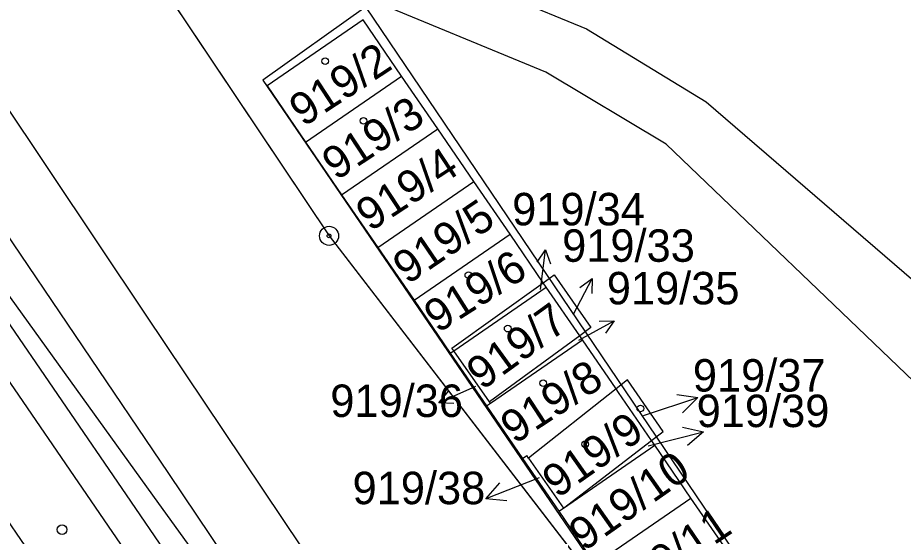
# Model space of a CAD drawing. Extents: x -469926 to -462499, y -1098642 to -1092733.
# Drawn here: x -465801.86 to -465755.47, y -1094490.04 to -1094462.87 of the extents above; entities that cross this region are included whole.
import ezdxf

# ---------------------------------------------------------------- set-up
doc = ezdxf.new("R2010")
doc.units = 0
for name, color, linetype in [('Vrstva 1', 7, 'Continuous'), ('Vrstva 10', 7, 'Continuous'), ('Vrstva 14', 7, 'Continuous'), ('Vrstva 16', 7, 'Continuous'), ('Vrstva 24', 7, 'Continuous'), ('Vrstva 25', 7, 'Continuous'), ('Vrstva 50', 7, 'Continuous'), ('Vrstva 6', 7, 'Continuous'), ('Vrstva 60', 7, 'Continuous'), ('Vrstva 62', 7, 'Continuous')]:
    doc.layers.add(name, color=color, linetype=linetype)

msp = doc.modelspace()

# ---------------------------------------------------------------- linework, layer by layer
at = {"layer": 'Vrstva 1'}
for p, q in [((-465793, -1094454.82), (-465772.06, -1094463.45)), ((-465793, -1094454.82), (-465772.06, -1094463.45)), ((-465797.09, -1094457.05), (-465785.55, -1094474.3)), ((-465797.09, -1094457.05), (-465785.55, -1094474.3)), ((-465774.2, -1094465.72), (-465795.12, -1094457.07)), ((-465774.2, -1094465.72), (-465795.12, -1094457.07)), ((-465783.77, -1094462.99), (-465788.8, -1094466.44)), ((-465783.77, -1094462.99), (-465788.8, -1094466.44)), ((-465781.75, -1094465.93), (-465783.77, -1094462.99)), ((-465781.75, -1094465.93), (-465783.77, -1094462.99)), ((-465772.06, -1094463.45), (-465765.8, -1094467.28)), ((-465772.06, -1094463.45), (-465765.8, -1094467.28)), ((-465786.78, -1094469.39), (-465781.75, -1094465.93)), ((-465786.78, -1094469.39), (-465781.75, -1094465.93)), ((-465779.85, -1094468.7), (-465781.75, -1094465.93)), ((-465779.85, -1094468.7), (-465781.75, -1094465.93)), ((-465767.89, -1094469.49), (-465774.2, -1094465.72)), ((-465767.89, -1094469.49), (-465774.2, -1094465.72)), ((-465788.8, -1094466.44), (-465786.78, -1094469.39)), ((-465788.8, -1094466.44), (-465786.78, -1094469.39)), ((-465765.8, -1094467.28), (-465754.41, -1094477.09)), ((-465765.8, -1094467.28), (-465754.41, -1094477.09)), ((-465784.89, -1094472.15), (-465779.85, -1094468.7)), ((-465784.89, -1094472.15), (-465779.85, -1094468.7)), ((-465777.96, -1094471.46), (-465779.85, -1094468.7)), ((-465777.96, -1094471.46), (-465779.85, -1094468.7)), ((-465786.78, -1094469.39), (-465784.89, -1094472.15)), ((-465786.78, -1094469.39), (-465784.89, -1094472.15)), ((-465754.92, -1094481.93), (-465767.89, -1094469.49)), ((-465754.92, -1094481.93), (-465767.89, -1094469.49)), ((-465782.99, -1094474.91), (-465777.96, -1094471.46)), ((-465782.99, -1094474.91), (-465777.96, -1094471.46)), ((-465776.06, -1094474.22), (-465777.96, -1094471.46)), ((-465776.06, -1094474.22), (-465777.96, -1094471.46)), ((-465784.89, -1094472.15), (-465782.99, -1094474.91)), ((-465784.89, -1094472.15), (-465782.99, -1094474.91)), ((-465785.55, -1094474.3), (-465749.32, -1094521.35)), ((-465785.55, -1094474.3), (-465749.32, -1094521.35)), ((-465781.09, -1094477.67), (-465776.06, -1094474.22)), ((-465781.09, -1094477.67), (-465776.06, -1094474.22)), ((-465774.33, -1094476.76), (-465776.06, -1094474.22)), ((-465774.33, -1094476.76), (-465776.06, -1094474.22)), ((-465782.99, -1094474.91), (-465781.09, -1094477.67)), ((-465782.99, -1094474.91), (-465781.09, -1094477.67)), ((-465774.33, -1094476.76), (-465773.75, -1094476.34)), ((-465774.33, -1094476.76), (-465773.75, -1094476.34)), ((-465773.75, -1094476.34), (-465771.83, -1094479.11)), ((-465773.75, -1094476.34), (-465771.83, -1094479.11)), ((-465779.11, -1094480.19), (-465774.33, -1094476.76)), ((-465779.11, -1094480.19), (-465774.33, -1094476.76)), ((-465779.02, -1094480.32), (-465774.17, -1094476.99)), ((-465779.02, -1094480.32), (-465774.17, -1094476.99)), ((-465774.17, -1094476.99), (-465774.33, -1094476.76)), ((-465774.17, -1094476.99), (-465774.33, -1094476.76)), ((-465772.41, -1094479.54), (-465774.17, -1094476.99)), ((-465772.41, -1094479.54), (-465774.17, -1094476.99)), ((-465781.09, -1094477.67), (-465779.2, -1094480.44)), ((-465781.09, -1094477.67), (-465779.2, -1094480.44)), ((-465771.83, -1094479.11), (-465772.41, -1094479.54)), ((-465771.83, -1094479.11), (-465772.41, -1094479.54)), ((-465772.41, -1094479.54), (-465777.15, -1094483)), ((-465772.41, -1094479.54), (-465777.15, -1094483)), ((-465777.1, -1094483.07), (-465772.27, -1094479.75)), ((-465777.1, -1094483.07), (-465772.27, -1094479.75)), ((-465772.27, -1094479.75), (-465772.41, -1094479.54)), ((-465772.27, -1094479.75), (-465772.41, -1094479.54)), ((-465770.51, -1094482.31), (-465772.27, -1094479.75)), ((-465770.51, -1094482.31), (-465772.27, -1094479.75)), ((-465779.2, -1094480.44), (-465779.02, -1094480.32)), ((-465779.2, -1094480.44), (-465779.02, -1094480.32)), ((-465779.2, -1094480.44), (-465777.3, -1094483.2)), ((-465779.2, -1094480.44), (-465777.3, -1094483.2)), ((-465779.02, -1094480.32), (-465779.11, -1094480.19)), ((-465779.02, -1094480.32), (-465779.11, -1094480.19)), ((-465777.15, -1094483), (-465779.02, -1094480.32)), ((-465777.15, -1094483), (-465779.02, -1094480.32)), ((-465769.92, -1094481.85), (-465770.51, -1094482.31)), ((-465769.92, -1094481.85), (-465770.51, -1094482.31)), ((-465768.04, -1094484.55), (-465769.92, -1094481.85)), ((-465768.04, -1094484.55), (-465769.92, -1094481.85)), ((-465770.51, -1094482.31), (-465775.1, -1094485.94)), ((-465770.51, -1094482.31), (-465775.1, -1094485.94)), ((-465770.38, -1094482.51), (-465770.51, -1094482.31)), ((-465770.38, -1094482.51), (-465770.51, -1094482.31)), ((-465768.66, -1094485.02), (-465770.38, -1094482.51)), ((-465768.66, -1094485.02), (-465770.38, -1094482.51)), ((-465777.3, -1094483.2), (-465777.1, -1094483.07)), ((-465777.3, -1094483.2), (-465777.1, -1094483.07)), ((-465777.3, -1094483.2), (-465775.41, -1094485.96)), ((-465777.3, -1094483.2), (-465775.41, -1094485.96)), ((-465777.1, -1094483.07), (-465777.15, -1094483)), ((-465777.1, -1094483.07), (-465777.15, -1094483)), ((-465768.66, -1094485.02), (-465768.04, -1094484.55)), ((-465768.66, -1094485.02), (-465768.04, -1094484.55)), ((-465773.27, -1094488.56), (-465768.66, -1094485.02)), ((-465773.27, -1094488.56), (-465768.66, -1094485.02)), ((-465768.48, -1094485.27), (-465768.66, -1094485.02)), ((-465768.48, -1094485.27), (-465768.66, -1094485.02)), ((-465773.27, -1094488.56), (-465768.48, -1094485.27)), ((-465773.27, -1094488.56), (-465768.48, -1094485.27)), ((-465766.59, -1094488.04), (-465768.48, -1094485.27)), ((-465766.59, -1094488.04), (-465768.48, -1094485.27)), ((-465775.41, -1094485.96), (-465775.19, -1094485.81)), ((-465775.41, -1094485.96), (-465775.19, -1094485.81)), ((-465775.41, -1094485.96), (-465773.51, -1094488.73)), ((-465775.41, -1094485.96), (-465773.51, -1094488.73)), ((-465775.1, -1094485.94), (-465775.19, -1094485.81)), ((-465775.1, -1094485.94), (-465775.19, -1094485.81)), ((-465775.1, -1094485.94), (-465773.27, -1094488.56)), ((-465775.1, -1094485.94), (-465773.27, -1094488.56)), ((-465771.62, -1094491.49), (-465766.59, -1094488.04)), ((-465771.62, -1094491.49), (-465766.59, -1094488.04)), ((-465764.56, -1094490.99), (-465766.59, -1094488.04)), ((-465764.56, -1094490.99), (-465766.59, -1094488.04)), ((-465773.51, -1094488.73), (-465773.27, -1094488.56)), ((-465773.51, -1094488.73), (-465773.27, -1094488.56)), ((-465773.51, -1094488.73), (-465771.62, -1094491.49)), ((-465773.51, -1094488.73), (-465771.62, -1094491.49))]:
    msp.add_line(p, q, dxfattribs=at)
at = {"layer": 'Vrstva 10'}
msp.add_lwpolyline([(-465818.02, -1094425.82), (-465816.15, -1094428.54), (-465816.15, -1094428.54), (-465816.15, -1094428.54), (-465816.15, -1094428.54), (-465797.09, -1094457.05), (-465785.55, -1094474.3), (-465785.55, -1094474.3), (-465749.32, -1094521.35)], dxfattribs=at)
at = {"layer": 'Vrstva 14'}
msp.add_circle((-465799.539, -1094489.693), 0.25, dxfattribs=at)
msp.add_circle((-465799.539, -1094489.693), 0.25, dxfattribs=at)
at = {"layer": 'Vrstva 16'}
for p, q in [((-465774.47, -1094477.11), (-465774.204, -1094475.027)), ((-465774.47, -1094477.11), (-465774.204, -1094475.027)), ((-465772.75, -1094478.4), (-465771.769, -1094476.543)), ((-465772.75, -1094478.4), (-465771.769, -1094476.543)), ((-465772.46, -1094479.76), (-465770.62, -1094478.748)), ((-465772.46, -1094479.76), (-465770.62, -1094478.748)), ((-465777.87, -1094482.2), (-465779.793, -1094483.043)), ((-465777.87, -1094482.2), (-465779.793, -1094483.043)), ((-465769.08, -1094483.72), (-465766.232, -1094482.777)), ((-465769.08, -1094483.72), (-465766.232, -1094482.777)), ((-465768.84, -1094485.3), (-465765.932, -1094484.562)), ((-465768.84, -1094485.3), (-465765.932, -1094484.562)), ((-465774.55, -1094486.98), (-465777.342, -1094488.076)), ((-465774.55, -1094486.98), (-465777.342, -1094488.076))]:
    msp.add_line(p, q, dxfattribs=at)
for points in [[(-465774.64, -1094475.677), (-465774.204, -1094475.027), (-465773.945, -1094475.766)], [(-465774.64, -1094475.677), (-465774.204, -1094475.027), (-465773.945, -1094475.766)], [(-465772.405, -1094476.999), (-465771.769, -1094476.543), (-465771.786, -1094477.326)], [(-465772.405, -1094476.999), (-465771.769, -1094476.543), (-465771.786, -1094477.326)], [(-465771.402, -1094478.779), (-465770.62, -1094478.748), (-465771.065, -1094479.392)], [(-465771.402, -1094478.779), (-465770.62, -1094478.748), (-465771.065, -1094479.392)], [(-465779.012, -1094483.083), (-465779.793, -1094483.043), (-465779.293, -1094482.442)], [(-465779.012, -1094483.083), (-465779.793, -1094483.043), (-465779.293, -1094482.442)], [(-465767.338, -1094482.617), (-465766.232, -1094482.777), (-465767.024, -1094483.566)], [(-465767.338, -1094482.617), (-465766.232, -1094482.777), (-465767.024, -1094483.566)], [(-465767.025, -1094484.323), (-465765.932, -1094484.562), (-465766.778, -1094485.292)], [(-465767.025, -1094484.323), (-465765.932, -1094484.562), (-465766.778, -1094485.292)], [(-465776.229, -1094488.176), (-465777.342, -1094488.076), (-465776.594, -1094487.246)], [(-465776.229, -1094488.176), (-465777.342, -1094488.076), (-465776.594, -1094487.246)]]:
    msp.add_lwpolyline(points, dxfattribs=at)
at = {"layer": 'Vrstva 24'}
for radius in [0.5, 0.5, 0.1, 0.1]:
    msp.add_circle((-465785.55, -1094474.3), radius, dxfattribs=at)
at = {"layer": 'Vrstva 25'}
for centre in [(-465785.75, -1094465.15), (-465785.75, -1094465.15), (-465783.75, -1094468.27), (-465783.75, -1094468.27), (-465778.25, -1094476.36), (-465778.25, -1094476.36), (-465776.19, -1094479.16), (-465776.19, -1094479.16), (-465774.33, -1094482.02), (-465774.33, -1094482.02), (-465769.24, -1094483.35), (-465769.24, -1094483.35), (-465772.13, -1094485.22), (-465772.13, -1094485.22)]:
    msp.add_circle(centre, 0.175, dxfattribs=at)
at = {"layer": 'Vrstva 6'}
for p, q in [((-465804.145, -1094479.272), (-465797.797, -1094488.52)), ((-465804.145, -1094479.272), (-465797.797, -1094488.52)), ((-465807.645, -1094481.574), (-465801.225, -1094490.924)), ((-465797.797, -1094488.52), (-465784.757, -1094507.515)), ((-465797.797, -1094488.52), (-465784.757, -1094507.515))]:
    msp.add_line(p, q, dxfattribs=at)
at = {"layer": 'Vrstva 60'}
msp.add_line((-465807.645, -1094481.574), (-465801.225, -1094490.924), dxfattribs=at)
at = {"layer": 'Vrstva 62'}
for p, q in [((-465793.95, -1094486.76), (-465806.5, -1094468.21)), ((-465793.95, -1094486.76), (-465806.5, -1094468.21)), ((-465807.18, -1094471.81), (-465796.185, -1094487.865)), ((-465807.18, -1094471.81), (-465796.185, -1094487.865)), ((-465781.4, -1094505.31), (-465793.95, -1094486.76)), ((-465781.4, -1094505.31), (-465793.95, -1094486.76)), ((-465796.185, -1094487.865), (-465785.19, -1094503.92)), ((-465796.185, -1094487.865), (-465785.19, -1094503.92))]:
    msp.add_line(p, q, dxfattribs=at)
for points in [[(-465824.752, -1094444.904), (-465822.001, -1094448.697), (-465819.25, -1094452.49), (-465812.605, -1094462.455), (-465805.96, -1094472.42), (-465794.8, -1094487.885), (-465783.64, -1094503.35), (-465776.305, -1094515.39), (-465768.97, -1094527.43)], [(-465824.752, -1094444.904), (-465822.001, -1094448.697), (-465819.25, -1094452.49), (-465812.605, -1094462.455), (-465805.96, -1094472.42), (-465794.8, -1094487.885), (-465783.64, -1094503.35), (-465776.305, -1094515.39), (-465768.97, -1094527.43)], [(-465764.57, -1094524.1), (-465784.94, -1094493.67), (-465795.125, -1094478.455), (-465805.31, -1094463.24)], [(-465764.57, -1094524.1), (-465784.94, -1094493.67), (-465795.125, -1094478.455), (-465805.31, -1094463.24)]]:
    msp.add_lwpolyline(points, dxfattribs=at)
msp.add_lwpolyline([(-465789.02, -1094466.136), (-465769.631, -1094494.55), (-465764.254, -1094490.936), (-465783.623, -1094462.295)], close=True, dxfattribs=at)
msp.add_lwpolyline([(-465789.02, -1094466.136), (-465769.631, -1094494.55), (-465764.254, -1094490.936), (-465783.623, -1094462.295)], close=True, dxfattribs=at)

# ---------------------------------------------------------------- texts
at = {"layer": 'Vrstva 50'}
for s, rotation, p in [('919/2', 33.291, (-465786.894, -1094468.627)), ('919/2', 33.291, (-465786.894, -1094468.627)), ('919/3', 33.291, (-465785.175, -1094471.437)), ('919/3', 33.291, (-465785.175, -1094471.437)), ('919/4', 33.291, (-465783.396, -1094474.112)), ('919/4', 33.291, (-465783.396, -1094474.112)), ('919/5', 34.209, (-465781.439, -1094476.884)), ('919/5', 34.209, (-465781.439, -1094476.884)), ('919/6', 32.427, (-465779.855, -1094479.431)), ('919/6', 32.427, (-465779.855, -1094479.431)), ('919/7', 35.982, (-465777.532, -1094482.428)), ('919/8', 33.291, (-465775.825, -1094485.247)), ('919/8', 33.291, (-465775.825, -1094485.247)), ('919/9', 35.118, (-465773.59, -1094488.088)), ('919/10', 35.118, (-465772.195, -1094490.869)), ('919/10', 35.118, (-465772.195, -1094490.869)), ('919/11', 34.209, (-465770.085, -1094493.729)), ('919/11', 34.209, (-465770.085, -1094493.729))]:
    msp.add_text(s, height=1.7, rotation=rotation, dxfattribs=at).set_placement(p)
for s, p in [('919/34', (-465775.957, -1094473.75)), ('919/34', (-465775.957, -1094473.75)), ('919/33', (-465773.338, -1094475.66)), ('919/33', (-465773.338, -1094475.66)), ('919/35', (-465770.999, -1094477.89)), ('919/35', (-465770.999, -1094477.89)), ('919/37', (-465766.49, -1094482.46)), ('919/37', (-465766.49, -1094482.46)), ('919/36', (-465785.486, -1094483.79)), ('919/36', (-465785.486, -1094483.79)), ('919/39', (-465766.291, -1094484.32)), ('919/39', (-465766.291, -1094484.32)), ('919/38', (-465784.319, -1094488.36)), ('919/38', (-465784.319, -1094488.36))]:
    msp.add_text(s, height=1.7, dxfattribs=at).set_placement(p)

doc.saveas('drawing.dxf')
